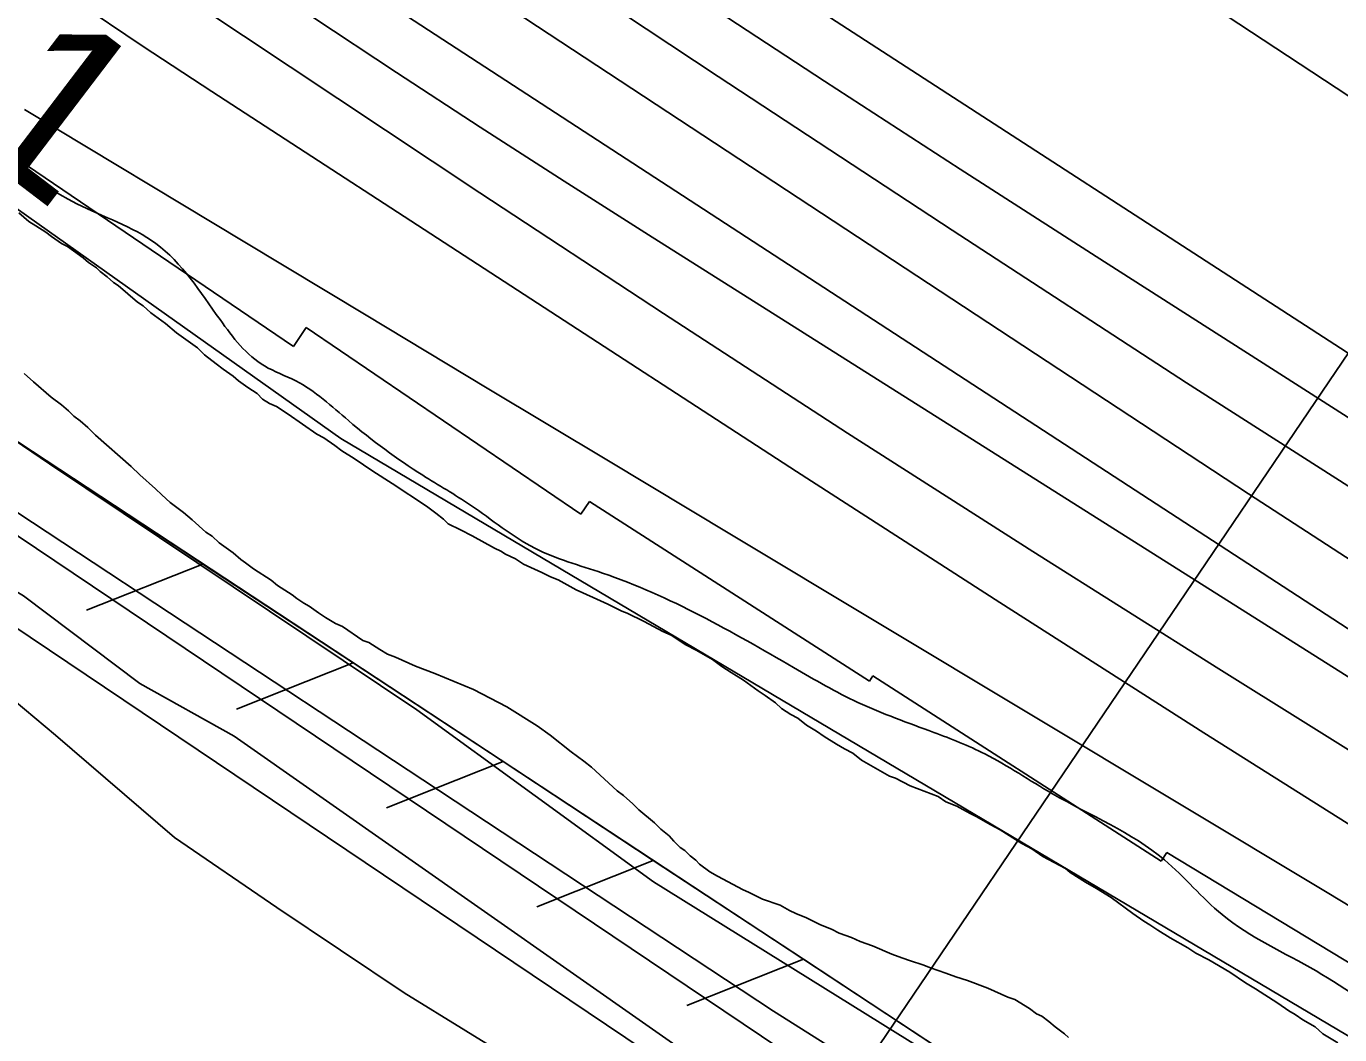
# Model space of a CAD drawing. Extents: x 3823584 to 3861785, y 301729 to 327625.
# Drawn here: x 3839018 to 3839530, y 322826 to 323219 of the extents above; entities that cross this region are included whole.
import ezdxf

# ---------------------------------------------------------------- set-up
doc = ezdxf.new("R2010")
doc.units = 0
for name, color, linetype in [('V-FLOD-BASE', 7, 'Continuous'), ('V-LEVE-TOET', 7, 'Continuous'), ('V-RIVR-EDGE', 7, 'Continuous'), ('V-RIVR-RANG', 7, 'Continuous'), ('V-RRAP-FSHR', 7, 'Continuous'), ('V-RRAP-RVMT', 7, 'Continuous'), ('V-SITE-VEGE', 7, 'Continuous'), ('V-SURV-LINE', 7, 'Continuous'), ('V-TOPO-DPTH', 7, 'Continuous'), ('V-TOPO-MAJR', 7, 'Continuous'), ('V-TOPO-MINR', 7, 'Continuous'), ('V-TOPO-WATR', 7, 'Continuous')]:
    doc.layers.add(name, color=color, linetype=linetype)

msp = doc.modelspace()

# ---------------------------------------------------------------- linework, layer by layer
at = {"layer": 'V-FLOD-BASE'}
for points in [[(3838278.93, 323536.96), (3838308, 323518.14), (3838341.35, 323490.78), (3838461.92, 323402.71), (3838721.01, 323212.03), (3838791.98, 323158.16), (3838831.31, 323131.65), (3838908.27, 323072.65), (3838968.12, 323026.47), (3839016.87, 322997.4), (3839062.18, 322963.2), (3839098.95, 322942.68), (3839327.26, 322782.78), (3839513.67, 322668.2), (3839868.52, 322451.01)], [(3838540.65, 323375.59), (3838681.58, 323274.69), (3838841.31, 323153.83), (3838934.47, 323084.95), (3838984.37, 323049.64), (3839079.88, 322986.79), (3839172.37, 322925.72), (3839309, 322835.6), (3839392.4, 322782.86), (3839486.35, 322726.31), (3839628.68, 322636.84), (3839751.95, 322561.62), (3839893.04, 322476.05), (3839942.86, 322448.85), (3839966.45, 322431.64)]]:
    msp.add_lwpolyline(points, dxfattribs=at)
at = {"layer": 'V-LEVE-TOET'}
for points in [[(3840049.71, 322428.78), (3840028.03, 322433.99), (3840015.7, 322434.78), (3839996.47, 322435.21), (3839981.41, 322438.68), (3839974.47, 322442.53), (3839963.23, 322456.24), (3839959.57, 322461.92), (3839948.36, 322472.64), (3839922.39, 322487.13), (3839751.66, 322594.07), (3839610.87, 322679.65), (3839498.5, 322745.65), (3839372.86, 322817.24), (3839262.27, 322885.96), (3839170.03, 322953.04), (3839027.04, 323048.82), (3838894.93, 323138.38), (3838796.61, 323212.92), (3838670.49, 323304.34), (3838542.35, 323398.37)], [(3838547.7, 323276.27), (3838670.46, 323191.13), (3838734.25, 323147.53), (3838804.42, 323095.58), (3838853.73, 323058.76), (3838927.19, 323008.94), (3838951.06, 322995.33), (3838965.53, 322989.15), (3838993.02, 322973.47), (3839029.35, 322943.15), (3839075.67, 322903.29), (3839115.58, 322876.01), (3839165.16, 322842.8), (3839261.24, 322783.57), (3839352.77, 322729.4), (3839463.4, 322656.77), (3839564.93, 322592.48), (3839641.98, 322544.19), (3839693.62, 322515.8), (3839726.83, 322498.67), (3839775.14, 322472.06), (3839838.33, 322428.16)]]:
    msp.add_lwpolyline(points, dxfattribs=at)
at = {"layer": 'V-RIVR-EDGE'}
msp.add_spline([(3836304.38, 325474.18), (3836346.41, 325438.32), (3836389.41, 325406.07), (3836417.64, 325385.43), (3836442.67, 325366.73), (3836470.25, 325340.95), (3836497.82, 325313.88), (3836554.9, 325258.45), (3836598.51, 325215.91), (3836636.36, 325181.1), (3836681.26, 325139.85), (3836737.07, 325093.42), (3836790.94, 325041.22), (3836840.33, 324993.52), (3836889.07, 324947.12), (3836934.61, 324907.14), (3836980.81, 324871.03), (3837015.47, 324849.09), (3837040.49, 324829.1), (3837085.39, 324787.2), (3837143.76, 324734.34), (3837181.61, 324700.82), (3837223.29, 324659.57), (3837272.05, 324619.59), (3837314.38, 324579.63), (3837346.45, 324546.76), (3837364.4, 324527.43), (3837395.83, 324500.35), (3837442.02, 324462.31), (3837492.71, 324422.97), (3837554.31, 324372.67), (3837573.56, 324361.05), (3837583.2, 324359.1), (3837596.69, 324352.64), (3837621.08, 324337.79), (3837648.03, 324319.73), (3837677.54, 324292.01), (3837718.58, 324249.48), (3837753.85, 324214.68), (3837781.43, 324188.89), (3837800.05, 324179.85), (3837819.95, 324170.8), (3837850.72, 324134.08), (3837874.45, 324110.23), (3837909.07, 324073.5), (3837941.78, 324040.64), (3837989.87, 323991.66), (3838022.58, 323960.72), (3838034.12, 323947.83), (3838046.3, 323933.66), (3838066.83, 323916.25), (3838089.91, 323892.41), (3838140.59, 323849.21), (3838186.14, 323811.17), (3838215.65, 323785.38), (3838265.68, 323736.4), (3838297.1, 323707.39), (3838336.87, 323671.94), (3838359.95, 323645.52), (3838385.62, 323627.46), (3838404.24, 323615.84), (3838421.56, 323601.65), (3838441.44, 323582.32), (3838460.05, 323567.49), (3838468.4, 323563.61), (3838484.45, 323555.21), (3838548.59, 323496.55), (3838595.44, 323464.29), (3838649.98, 323422.37), (3838701.3, 323379.82), (3838749.43, 323345.62), (3838798.22, 323317.86), (3838856.62, 323274.64), (3838932.99, 323221.74), (3838989.47, 323184.31), (3839037.6, 323150.12), (3839068.42, 323134.62), (3839093.42, 323104.98), (3839110.73, 323086.94), (3839122.93, 323081.12), (3839143.46, 323065.64), (3839172.34, 323044.36), (3839190.96, 323032.74), (3839215.99, 323015.96), (3839242.32, 323006.26), (3839316.8, 322969.43), (3839341.84, 322955.87), (3839371.38, 322944.22), (3839391.29, 322935.81), (3839417.61, 322920.32), (3839461.26, 322894.5), (3839483.71, 322873.23), (3839520.3, 322851.28), (3839555.6, 322828.69), (3839599.9, 322806.72), (3839718.7, 322751.14), (3839768.14, 322726.59), (3839807.95, 322705.92), (3839836.85, 322696.21), (3839865.1, 322680.71), (3839887.57, 322667.8), (3839924.17, 322652.28), (3839969.76, 322630.31), (3840004.43, 322612.22), (3840037.82, 322597.35), (3840085.35, 322579.88), (3840108.46, 322565.68), (3840121.92, 322548.93), (3840123.18, 322539.92), (3840122.53, 322533.5), (3840118, 322521.29), (3840112.84, 322514.24), (3840095.47, 322509.14), (3840089.68, 322509.15), (3840085.17, 322504.66), (3840084.51, 322498.23), (3840085.78, 322491.8), (3840130.72, 322467.26), (3840169.89, 322448.52), (3840197.51, 322439.45), (3840209.08, 322437.5), (3840231.59, 322441.3), (3840246.39, 322448.98), (3840266.34, 322458.57), (3840273.43, 322466.27), (3840278.59, 322471.4), (3840288.9, 322480.37), (3840295.98, 322484.85), (3840301.77, 322484.84), (3840308.2, 322484.82), (3840320.4, 322479.01), (3840324.87, 322470), (3840326.78, 322461.63), (3840338.32, 322450.03), (3840344.74, 322444.88), (3840366.58, 322437.75), (3840385.84, 322428.06), (3840421.8, 322409.33), (3840466.1, 322385.43), (3840492.41, 322368.65), (3840506.53, 322357.04), (3840533.49, 322340.26), (3840559.18, 322331.2), (3840587.44, 322322.13), (3840611.85, 322311.78), (3840642.02, 322296.28), (3840678.62, 322276.26), (3840712.64, 322255.6), (3840733.18, 322242.05), (3840784.53, 322210.43), (3840835.89, 322183.3), (3840892.39, 322153.59), (3840923.85, 322139.37), (3840950.82, 322127.08), (3840989.33, 322099.99), (3841017.57, 322082.56), (3841061.24, 322062.52), (3841092.69, 322044.45), (3841151.1, 322005.09), (3841210.78, 321964.44), (3841240.29, 321939.29), (3841299.97, 321894.79), (3841335.89, 321862.55), (3841374.37, 321823.89), (3841411.57, 321789.72), (3841444.92, 321758.14), (3841469.94, 321736.22), (3841482.12, 321723.98), (3841496.22, 321704.66), (3841509.05, 321694.34), (3841523.18, 321687.23), (3841573.9, 321660.75), (3841623.97, 321631.69), (3841667.62, 321606.51), (3841696.52, 321593.59), (3841738.26, 321575.48), (3841787.07, 321556.72), (3841815.99, 321552.15), (3841851.33, 321544.99), (3841886.66, 321533.33), (3841930.32, 321511.36), (3841950.22, 321498.46), (3841977.18, 321482.96), (3841998.38, 321476.48), (3842052.99, 321463.49), (3842082.55, 321456.34), (3842109.52, 321444.7), (3842146.12, 321427.26), (3842196.2, 321402.06), (3842241.13, 321374.95), (3842288.63, 321345.26), (3842321.38, 321327.18), (3842366.94, 321295.56), (3842395.19, 321280.07), (3842429.22, 321264.55), (3842452.35, 321258.71), (3842470.97, 321249.66)], degree=3, dxfattribs=at)
at = {"layer": 'V-RIVR-RANG'}
msp.add_line((3839331.02, 322794.15), (3839847.12, 323555.76), dxfattribs=at)
at = {"layer": 'V-RRAP-FSHR'}
for p, q in [((3839086.77, 323009.79), (3839041.38, 322991.78)), ((3839145.23, 322971.3), (3839099.85, 322953.29)), ((3839203.7, 322932.81), (3839158.31, 322914.8)), ((3839262.17, 322894.32), (3839216.78, 322876.31)), ((3839320.63, 322855.83), (3839275.25, 322837.82))]:
    msp.add_line(p, q, dxfattribs=at)
for points in [[(3839991.75, 322437.85), (3839543.71, 322716.63), (3839470.27, 322757.31), (3838966.59, 323088.91), (3838516.71, 323417.87), (3838211.37, 323652.64)], [(3838584.55, 323453.18), (3839140.52, 323058.61), (3839543.74, 322819.53), (3839845.06, 322663.99), (3840154, 322502.28), (3840416.19, 322378.04), (3840782.04, 322188.72), (3841154.61, 321971.73), (3841326.43, 321835.61), (3841504.48, 321676.94), (3841739.25, 321554.11), (3842017.76, 321437.98)], [(3839203.7, 322932.81), (3839145.23, 322971.3), (3839086.77, 323009.79), (3839053.55, 323031.66)], [(3839320.63, 322855.83), (3839262.17, 322894.32), (3839203.7, 322932.81)], [(3839379.1, 322817.34), (3839320.63, 322855.83)]]:
    msp.add_lwpolyline(points, dxfattribs=at)
at = {"layer": 'V-RRAP-RVMT'}
for p, q in [((3839007.92, 323172.07), (3839122.04, 323094.54)), ((3839122.04, 323094.54), (3839126.99, 323101.89)), ((3839126.99, 323101.89), (3839233.97, 323029.17)), ((3839233.97, 323029.17), (3839237.34, 323034.13)), ((3839237.34, 323034.13), (3839346.41, 322964.13)), ((3839346.41, 322964.13), (3839347.7, 322966.17)), ((3839347.7, 322966.17), (3839459.99, 322894.1)), ((3839459.99, 322894.1), (3839462.13, 322897.42)), ((3839462.13, 322897.42), (3839564.32, 322835.54))]:
    msp.add_line(p, q, dxfattribs=at)
at = {"layer": 'V-SITE-VEGE'}
for points in [[(3839015.02, 323146.52), (3839018.96, 323143.25), (3839021.68, 323141.47), (3839025.6, 323139.1), (3839027.72, 323137.32), (3839031.65, 323134.65), (3839034.07, 323133.47), (3839040.12, 323129.01), (3839042.24, 323127.23), (3839045.26, 323125.16), (3839046.77, 323123.67), (3839049.5, 323121.59), (3839051.92, 323119.5), (3839053.73, 323118.32), (3839061.31, 323111.78), (3839063.42, 323110.29), (3839066.45, 323107.62), (3839072.2, 323103.46), (3839076.43, 323099.89), (3839084.6, 323093.96), (3839087.33, 323091.28), (3839091.87, 323087.71), (3839094.59, 323085.63), (3839098.52, 323082.96), (3839100.64, 323081.18), (3839104.27, 323078.51), (3839107.9, 323076.14), (3839110.02, 323074.05), (3839112.74, 323072.27), (3839115.45, 323071.1), (3839119.99, 323068.13), (3839131.17, 323060.42), (3839133.89, 323058.94), (3839138.12, 323055.97), (3839140.85, 323053.89), (3839145.68, 323050.93), (3839152.94, 323045.89), (3839160.49, 323041.15), (3839173.79, 323032.26), (3839177.42, 323029.58), (3839180.45, 323027.21), (3839182.27, 323025.42), (3839187.1, 323023.06), (3839191.62, 323020.7), (3839200.38, 323015.97), (3839202.79, 323014.79), (3839204.61, 323013.6), (3839208.53, 323011.83), (3839211.55, 323009.76), (3839218.79, 323006.52), (3839222.12, 323004.74), (3839225.13, 323003.57), (3839232.08, 322999.73), (3839238.71, 322996.78), (3839244.45, 322994.13), (3839249.88, 322991.47), (3839251.99, 322990.59), (3839258.63, 322987.34), (3839265.88, 322983.5)], [(3839287.16, 322888.14), (3839284.14, 322889.91), (3839280.21, 322892.89), (3839278.69, 322894.37), (3839276.57, 322896.16), (3839274.45, 322898.24), (3839272.64, 322899.43), (3839270.21, 322901.81), (3839268.39, 322903.9), (3839265.06, 322906.57), (3839262.64, 322908.95), (3839256.58, 322914.01), (3839254.16, 322916.39), (3839250.52, 322919.66), (3839248.1, 322921.44), (3839238.1, 322930.67), (3839235.08, 322933.04), (3839230.24, 322936.61), (3839222.06, 322943.15), (3839216.93, 322946.7), (3839205.14, 322954.11), (3839192.16, 322960.91), (3839177.08, 322967.08), (3839169.54, 322970.02), (3839161.7, 322973.55), (3839158.68, 322974.73), (3839155.66, 322976.51), (3839151.43, 322979.17), (3839149.02, 322980.05), (3839141.16, 322985.39), (3839138.45, 322986.57), (3839134.52, 322988.94), (3839131.8, 322990.71), (3839128.17, 322993.38), (3839126.05, 322994.57), (3839123.33, 322996.35), (3839121.52, 322997.83), (3839115.78, 323001.39), (3839113.35, 323003.47), (3839106.4, 323007.91), (3839103.38, 323010.29), (3839101.56, 323011.48), (3839098.54, 323014.15), (3839093.09, 323018.01), (3839090.36, 323020.69), (3839087.95, 323022.17), (3839082.5, 323026.93), (3839079.16, 323029.9), (3839074.02, 323033.77), (3839070.69, 323036.74), (3839068.26, 323039.12), (3839062.21, 323044.48), (3839058.87, 323047.75), (3839044.94, 323059.95), (3839041.91, 323062.92), (3839038.88, 323065.6), (3839036.46, 323067.38), (3839034.34, 323069.47), (3839031.62, 323071.85), (3839027.68, 323074.82), (3839020.72, 323080.76), (3839017.08, 323084.04)], [(3839265.88, 322983.5), (3839269.19, 322982.03), (3839274.64, 322978.47), (3839279.16, 322976.11), (3839285.21, 322972.56), (3839288.84, 322969.88), (3839292.46, 322967.51), (3839297.3, 322964.55), (3839303.04, 322960.4), (3839305.76, 322958.62), (3839309.7, 322955.65), (3839312.12, 322953.57), (3839315.74, 322951.2), (3839318.46, 322949.72), (3839321.79, 322947.04), (3839325.72, 322944.67), (3839328.74, 322942.6), (3839333.57, 322939.64), (3839336.6, 322937.86), (3839339.92, 322936.09), (3839343.25, 322933.41), (3839351.4, 322928.68), (3839354.12, 322927.2), (3839356.53, 322926.32), (3839362.27, 322923.37), (3839373.12, 322919.26), (3839376.14, 322917.18), (3839380.37, 322915.42), (3839382.78, 322914.23), (3839385.8, 322912.46), (3839388.21, 322911.28), (3839393.35, 322908.32), (3839397.27, 322906.25), (3839405.73, 322900.92), (3839409.66, 322898.85), (3839413.9, 322895.89), (3839422.65, 322891.15), (3839424.47, 322889.67), (3839430.51, 322885.82), (3839434.74, 322883.45), (3839440.48, 322879.9), (3839448.95, 322873.66), (3839453.18, 322870.7), (3839455.6, 322869.21), (3839458.62, 322867.14), (3839463.46, 322864.18), (3839470.4, 322860.33), (3839473.43, 322858.26), (3839478.56, 322855.6), (3839486.71, 322850.86), (3839492.76, 322846.71), (3839496.69, 322844.34), (3839505.45, 322838.71), (3839509.68, 322835.75), (3839512.1, 322834.27), (3839515.12, 322832.19), (3839519.95, 322829.53), (3839522.98, 322826.85), (3839528.72, 322823.3)], [(3839423.84, 322825.36), (3839422.32, 322826.85), (3839418.7, 322829.52), (3839416.27, 322831.6), (3839413.55, 322833.68), (3839411.44, 322834.57), (3839408.71, 322836.65), (3839402.98, 322840.2), (3839400.26, 322841.08), (3839392.42, 322844.61), (3839384.58, 322847.55), (3839380.06, 322849.01), (3839376.14, 322850.48), (3839370.11, 322852.52), (3839367.1, 322853.7), (3839362.28, 322855.16), (3839358.96, 322856.33), (3839355.04, 322857.8), (3839347.5, 322861.04), (3839342.68, 322862.8), (3839339.36, 322864.27), (3839334.54, 322866.03), (3839331.52, 322867.5), (3839327.29, 322869.27), (3839321.86, 322871.92), (3839317.64, 322873.69), (3839315.22, 322874.87), (3839311.6, 322876.94), (3839304.67, 322879.28), (3839299.23, 322881.94), (3839297.13, 322882.82), (3839287.16, 322888.14)]]:
    msp.add_lwpolyline(points, dxfattribs=at)
at = {"layer": 'V-SURV-LINE'}
for points in [[(3839000.04, 323030.47), (3839333.24, 322806.35)], [(3839316.51, 322781.45), (3838983.3, 323005.57)]]:
    msp.add_lwpolyline(points, dxfattribs=at)
at = {"layer": 'V-TOPO-DPTH'}
for points in [[(3840215, 322588.52), (3839872.45, 322772.34), (3839851.87, 322783.57), (3839831.39, 322794.99), (3839811.08, 322806.7), (3839790.87, 322818.6), (3839770.81, 322830.75), (3839750.85, 322843.06), (3839731.03, 322855.59), (3839711.31, 322868.28), (3839086.48, 323275.23), (3839081.57, 323278.44), (3839076.67, 323281.67), (3839071.78, 323284.93), (3839066.9, 323288.2), (3839062.06, 323291.51), (3839057.25, 323294.88), (3839052.5, 323298.32), (3839047.78, 323301.81), (3838448.68, 323752.1)], [(3840215, 322588.52), (3839872.45, 322772.34), (3839851.87, 322783.57), (3839831.39, 322794.99), (3839811.08, 322806.7), (3839790.87, 322818.6), (3839770.81, 322830.75), (3839750.85, 322843.06), (3839731.03, 322855.59), (3839711.31, 322868.28), (3839086.48, 323275.23), (3839081.57, 323278.44), (3839076.67, 323281.67), (3839071.78, 323284.93), (3839066.9, 323288.2), (3839062.06, 323291.51), (3839057.25, 323294.88), (3839052.5, 323298.32), (3839047.78, 323301.81), (3838448.68, 323752.1)], [(3838539.86, 323623.68), (3839021.06, 323271.76), (3839036.61, 323260.55), (3839052.25, 323249.48), (3839068.05, 323238.62), (3839083.94, 323227.91), (3839194.6, 323154.41), (3839266.1, 323107.35), (3839337.85, 323060.69), (3839410, 323014.64), (3839482.4, 322968.99), (3839791.6, 322775.85), (3839800.89, 322770.12), (3839810.22, 322764.45), (3839819.61, 322758.87), (3839829.03, 322753.37), (3839898.99, 322712.98), (3839943.72, 322687.9), (3839988.85, 322663.58), (3840034.58, 322640.41), (3840080.71, 322618.01)], [(3838539.86, 323623.68), (3839021.06, 323271.76), (3839036.61, 323260.55), (3839052.25, 323249.48), (3839068.05, 323238.62), (3839083.94, 323227.91), (3839194.6, 323154.41), (3839266.1, 323107.35), (3839337.85, 323060.69), (3839410, 323014.64), (3839482.4, 322968.99), (3839791.6, 322775.85), (3839800.89, 322770.12), (3839810.22, 322764.45), (3839819.61, 322758.87), (3839829.03, 322753.37), (3839898.99, 322712.98), (3839943.72, 322687.9), (3839988.85, 322663.58), (3840034.58, 322640.41), (3840080.71, 322618.01)], [(3838791.52, 323535.86), (3839065.19, 323348), (3839085.53, 323334.11), (3839105.91, 323320.28), (3839126.37, 323306.55), (3839146.86, 323292.89), (3839287.46, 323199.64), (3839378.52, 323139.77), (3839469.89, 323080.38), (3839561.74, 323021.71), (3839653.89, 322963.53), (3839828.97, 322853.97), (3839844.18, 322844.61), (3839859.47, 322835.39), (3839874.9, 322826.4), (3839890.41, 322817.56), (3839989.95, 322761.78), (3840055.51, 322725.56)], [(3840055.51, 322725.56), (3839989.95, 322761.78), (3839890.41, 322817.56), (3839874.9, 322826.4), (3839859.47, 322835.39), (3839844.18, 322844.61), (3839828.97, 322853.97), (3839653.89, 322963.53), (3839561.74, 323021.71), (3839469.89, 323080.38), (3839378.52, 323139.77), (3839287.46, 323199.64), (3839146.86, 323292.89), (3839126.37, 323306.55), (3839105.91, 323320.28), (3839085.53, 323334.11), (3839065.19, 323348), (3838791.52, 323535.86)], [(3838977.6, 323379.38), (3839031.93, 323342.4), (3839061.92, 323322.1), (3839091.97, 323301.89), (3839122.12, 323281.82), (3839152.33, 323261.85), (3839494.03, 323037.12), (3839552.1, 322999.32), (3839610.42, 322961.91), (3839669.09, 322925.06), (3839728, 322888.59), (3839796.21, 322846.83), (3839821.31, 322831.7), (3839846.54, 322816.82), (3839872, 322802.31), (3839897.59, 322788.03), (3840046.47, 322706.37)], [(3840046.47, 322706.37), (3839897.59, 322788.03), (3839872, 322802.31), (3839846.54, 322816.82), (3839821.31, 322831.7), (3839796.21, 322846.83), (3839728, 322888.59), (3839669.09, 322925.06), (3839610.42, 322961.91), (3839552.1, 322999.32), (3839494.03, 323037.12), (3839152.33, 323261.85), (3839122.12, 323281.82), (3839091.97, 323301.89), (3839061.92, 323322.1), (3839031.93, 323342.4), (3838977.6, 323379.38)], [(3840597.88, 322326.58), (3839843.54, 322689.82), (3839813.12, 322707.34), (3839782.83, 322725.06), (3839752.71, 322743.07), (3839722.71, 322761.29), (3839696.71, 322777.24), (3839653.76, 322803.52), (3839610.76, 322829.72), (3839567.69, 322855.8), (3839524.57, 322881.79), (3839291.93, 323021.57), (3839244.71, 323049.95), (3839197.5, 323078.34), (3839150.3, 323106.75), (3839103.1, 323135.17), (3839017.28, 323186.86)]]:
    msp.add_lwpolyline(points, dxfattribs=at)
at = {"layer": 'V-TOPO-MAJR'}
msp.add_lwpolyline([(3838491.53, 323771.23), (3839096.12, 323353.07), (3839107.51, 323345.23), (3839118.92, 323337.43), (3839130.37, 323329.69), (3839141.85, 323321.98), (3839223.65, 323267.34), (3839276.15, 323232.5), (3839328.8, 323197.88), (3839381.66, 323163.59), (3839434.66, 323129.51), (3839856.97, 322859.82), (3839863.75, 322855.55), (3839870.58, 322851.35), (3839877.47, 322847.25), (3839884.4, 322843.22), (3839933.89, 322814.85), (3839965.75, 322796.98), (3839997.82, 322779.51), (3840030.21, 322762.63), (3840062.82, 322746.15)], dxfattribs=at)
at = {"layer": 'V-TOPO-MINR'}
for points in [[(3838448.68, 323752.1), (3839047.78, 323301.81), (3839052.5, 323298.32), (3839057.25, 323294.88), (3839062.06, 323291.51), (3839066.9, 323288.2), (3839071.78, 323284.93), (3839076.67, 323281.67), (3839081.57, 323278.44), (3839086.48, 323275.23), (3839711.31, 322868.28), (3839731.03, 322855.59), (3839750.85, 322843.06), (3839770.81, 322830.75), (3839790.87, 322818.6), (3839811.08, 322806.7), (3839831.39, 322794.99), (3839851.87, 322783.57), (3839872.45, 322772.34), (3840215, 322588.52)], [(3838720.8, 323744.85), (3839168.79, 323434.74), (3839176.63, 323429.33), (3839184.49, 323423.95), (3839192.36, 323418.59), (3839200.25, 323413.25), (3839259.28, 323373.43), (3839296.73, 323348.26), (3839334.24, 323323.17), (3839371.84, 323298.22), (3839409.5, 323273.36), (3839913.33, 322941.98), (3839920.3, 322937.47), (3839927.33, 322933.05), (3839934.43, 322928.75), (3839941.58, 322924.53), (3839995.31, 322893.42), (3840029.4, 322873.79), (3840063.56, 322854.27)], [(3838539.86, 323623.68), (3839021.06, 323271.76), (3839036.61, 323260.55), (3839052.25, 323249.48), (3839068.05, 323238.62), (3839083.94, 323227.91), (3839194.6, 323154.41), (3839266.1, 323107.35), (3839337.85, 323060.69), (3839410, 323014.64), (3839482.4, 322968.99), (3839791.6, 322775.85), (3839800.89, 322770.12), (3839810.22, 322764.45), (3839819.61, 322758.87), (3839829.03, 322753.37), (3839898.99, 322712.98), (3839943.72, 322687.9), (3839988.85, 322663.58), (3840034.58, 322640.41), (3840080.71, 322618.01)], [(3838791.52, 323535.86), (3839065.19, 323348), (3839085.53, 323334.11), (3839105.91, 323320.28), (3839126.37, 323306.55), (3839146.86, 323292.89), (3839287.46, 323199.64), (3839378.52, 323139.77), (3839469.89, 323080.38), (3839561.74, 323021.71), (3839653.89, 322963.53), (3839828.97, 322853.97), (3839844.18, 322844.61), (3839859.47, 322835.39), (3839874.9, 322826.4), (3839890.41, 322817.56), (3839989.95, 322761.78), (3840055.51, 322725.56)], [(3839014.63, 323436.21), (3839053.3, 323408.43), (3839124.96, 323357.74), (3839128.02, 323355.6), (3839131.08, 323353.47), (3839134.16, 323351.37), (3839137.26, 323349.29), (3839159.45, 323334.45), (3839173.66, 323324.98), (3839187.91, 323315.56), (3839202.19, 323306.2), (3839216.51, 323296.88), (3839646.66, 323018.13)], [(3838909.05, 323377.5), (3839050.79, 323275.99), (3839057.8, 323271.01), (3839064.85, 323266.09), (3839071.95, 323261.24), (3839079.08, 323256.43), (3839129.6, 323222.76), (3839162.09, 323201.27), (3839194.69, 323179.95), (3839227.44, 323158.86), (3839260.3, 323137.94), (3839800.98, 322796.37), (3839804.34, 322794.24), (3839807.68, 322792.11), (3839811.03, 322789.97), (3839814.37, 322787.82), (3839820.19, 322784.06), (3839821.47, 322783.26), (3839822.78, 322782.5), (3839823.22, 322782.26), (3839823.66, 322782.02), (3840661.34, 322331.41)], [(3838977.6, 323379.38), (3839031.93, 323342.4), (3839061.92, 323322.1), (3839091.97, 323301.89), (3839122.12, 323281.82), (3839152.33, 323261.85), (3839494.03, 323037.12), (3839552.1, 322999.32), (3839610.42, 322961.91), (3839669.09, 322925.06), (3839728, 322888.59), (3839796.21, 322846.83), (3839821.31, 322831.7), (3839846.54, 322816.82), (3839872, 322802.31), (3839897.59, 322788.03), (3840046.47, 322706.37)], [(3839010.57, 323247.44), (3839036.89, 323229.24), (3839063.46, 323211.39), (3839090.18, 323193.78), (3839317.97, 323045.81), (3839397.16, 322994.74), (3839476.59, 322944.02), (3839556.34, 322893.82), (3839636.32, 322843.98), (3839757.88, 322768.78), (3839777.3, 322756.9), (3839796.8, 322745.15), (3839816.42, 322733.6), (3839836.11, 322722.18), (3840388.34, 322444.28)]]:
    msp.add_lwpolyline(points, dxfattribs=at)
at = {"layer": 'V-TOPO-WATR'}
msp.add_lwpolyline([(3839017.28, 323186.86), (3839103.1, 323135.17), (3839150.3, 323106.75), (3839197.5, 323078.34), (3839244.71, 323049.95), (3839291.93, 323021.57), (3839524.57, 322881.79), (3839567.69, 322855.8), (3839610.76, 322829.72), (3839653.76, 322803.52), (3839696.71, 322777.24), (3839722.71, 322761.29), (3839752.71, 322743.07), (3839782.83, 322725.06), (3839813.12, 322707.34), (3839843.54, 322689.82), (3840597.88, 322326.58)], dxfattribs=at)

# ---------------------------------------------------------------- texts
at = {"layer": 'V-RIVR-RANG'}
msp.add_text('-1', height=67, rotation=322.6983, dxfattribs=at).set_placement((3838966.35, 323194.75))

doc.saveas('drawing.dxf')
